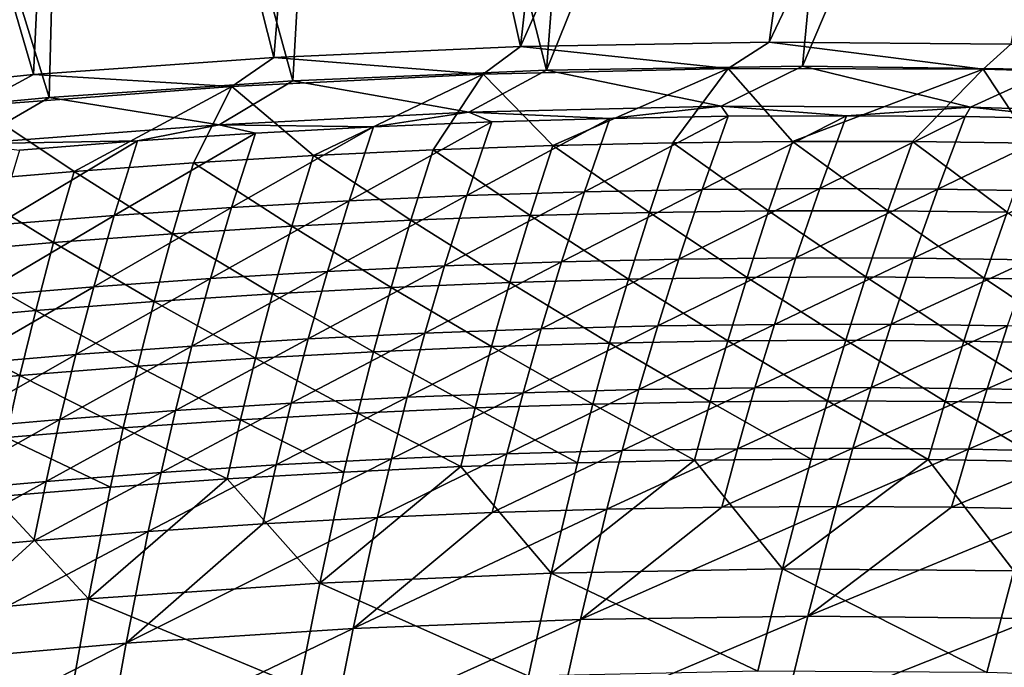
# Model space of a CAD drawing. Header units: metres. Extents: x 0 to 1400, y -1400 to 0.
# Tile 275 of 338: x 817 to 878, y -98 to -58. Entities that reach past the tile are written whole.
import ezdxf

# ---------------------------------------------------------------- set-up
doc = ezdxf.new("R2010")
doc.units = ezdxf.units.M

msp = doc.modelspace()

# ---------------------------------------------------------------- linework, layer by layer
at = {"layer": 'None'}
for points in [[(848.111877, -59.833305, -32.129898), (837.063599, -10.197457, -3), (853.758728, -9.628205, -3)], [(863.485291, -59.553833, -32.129848), (848.111877, -59.833305, -32.129898), (870.462891, -9.488538, -3)], [(870.462891, -9.488538, -3), (848.111877, -59.833305, -32.129898), (853.758728, -9.628205, -3)], [(887.164978, -9.787214, -3), (863.485291, -59.553833, -32.129848), (870.462891, -9.488538, -3)], [(832.859619, -60.512348, -32.129936), (820.388184, -11.187504, -3), (837.063599, -10.197457, -3)], [(848.111877, -59.833305, -32.129898), (832.859619, -60.512348, -32.129936), (837.063599, -10.197457, -3)], [(849.715576, -61.278172, -29.544744), (870.310974, -10.261849), (853.625793, -10.405228)], [(849.715576, -61.278172, -29.544744), (865.528625, -61.040352, -29.544689), (870.310974, -10.261849)], [(878.423096, -59.679661, -32.129784), (863.485291, -59.553833, -32.129848), (887.164978, -9.787214, -3)], [(865.528625, -61.040352, -29.544689), (886.99408, -10.556275), (870.310974, -10.261849)], [(836.949829, -10.977645), (849.715576, -61.278172, -29.544744), (853.625793, -10.405228)], [(865.528625, -61.040352, -29.544689), (881.024841, -61.235443, -29.544621), (886.99408, -10.556275)], [(818.018799, -61.549919, -32.129955), (803.74231, -12.58958, -3), (820.388184, -11.187504, -3)], [(832.859619, -60.512348, -32.129936), (818.018799, -61.549919, -32.129955), (820.388184, -11.187504, -3)], [(820.293579, -11.970314), (834.036438, -61.940639, -29.544783), (836.949829, -10.977645)], [(834.036438, -61.940639, -29.544783), (849.715576, -61.278172, -29.544744), (836.949829, -10.977645)], [(803.666931, -13.374467), (818.986511, -62.968304, -29.544802), (820.293579, -11.970314)], [(818.986511, -62.968304, -29.544802), (834.036438, -61.940639, -29.544783), (820.293579, -11.970314)], [(818.018799, -61.549919, -32.129955), (794.667603, -63.919247, -32.129948), (803.74231, -12.58958, -3)], [(801.968933, -64.583847, -29.544804), (818.986511, -62.968304, -29.544802), (803.666931, -13.374467)], [(848.111877, -59.833305, -32.129898), (863.485291, -59.553833, -32.129848), (860.949829, -61.178574, -32.843586)], [(863.485291, -59.553833, -32.129848), (876.702087, -61.215084, -32.843624), (860.949829, -61.178574, -32.843586)], [(863.485291, -59.553833, -32.129848), (878.423096, -59.679661, -32.129784), (876.702087, -61.215084, -32.843624)], [(832.859619, -60.512348, -32.129936), (848.111877, -59.833305, -32.129898), (845.813843, -61.538383, -32.843678)], [(848.111877, -59.833305, -32.129898), (860.949829, -61.178574, -32.843586), (845.813843, -61.538383, -32.843678)], [(878.423096, -59.679661, -32.129784), (891.886841, -61.655838, -32.843746), (876.702087, -61.215084, -32.843624)], [(818.018799, -61.549919, -32.129955), (832.859619, -60.512348, -32.129936), (830.264343, -62.30307, -32.843887)], [(832.859619, -60.512348, -32.129936), (845.813843, -61.538383, -32.843678), (830.264343, -62.30307, -32.843887)], [(834.036438, -61.940639, -29.544783), (844.92218, -63.885334, -30.962072), (849.715576, -61.278172, -29.544744)], [(844.92218, -63.885334, -30.962072), (860.506531, -63.518108, -30.96192), (849.715576, -61.278172, -29.544744)], [(845.813843, -61.538383, -32.843678), (860.949829, -61.178574, -32.843586), (850.117615, -65.944336, -60.666889)], [(849.715576, -61.278172, -29.544744), (860.506531, -63.518108, -30.96192), (865.528625, -61.040352, -29.544689)], [(860.949829, -61.178574, -32.843586), (857.523376, -65.770233, -60.665638), (850.117615, -65.944336, -60.666889)], [(857.523376, -65.770233, -60.665638), (860.949829, -61.178574, -32.843586), (864.929199, -65.68824, -60.664383)], [(860.506531, -63.518108, -30.96192), (875.922974, -63.575432, -30.961567), (865.528625, -61.040352, -29.544689)], [(860.949829, -61.178574, -32.843586), (876.702087, -61.215084, -32.843624), (864.929199, -65.68824, -60.664383)], [(864.929199, -65.68824, -60.664383), (876.702087, -61.215084, -32.843624), (872.33374, -65.699387, -60.663128)], [(865.528625, -61.040352, -29.544689), (875.922974, -63.575432, -30.961567), (881.024841, -61.235443, -29.544621)], [(876.702087, -61.215084, -32.843624), (879.735657, -65.804718, -60.661873), (872.33374, -65.699387, -60.663128)], [(875.922974, -63.575432, -30.961567), (891.324951, -64.059448, -30.960983), (881.024841, -61.235443, -29.544621)], [(876.702087, -61.215084, -32.843624), (891.886841, -61.655838, -32.843746), (879.735657, -65.804718, -60.661873)], [(794.667603, -63.919247, -32.129948), (818.018799, -61.549919, -32.129955), (814.438965, -63.485046, -32.844135)], [(818.018799, -61.549919, -32.129955), (830.264343, -62.30307, -32.843887), (814.438965, -63.485046, -32.844135)], [(818.986511, -62.968304, -29.544802), (829.483093, -64.662163, -30.962044), (834.036438, -61.940639, -29.544783)], [(829.483093, -64.662163, -30.962044), (844.92218, -63.885334, -30.962072), (834.036438, -61.940639, -29.544783)], [(830.264343, -62.30307, -32.843887), (845.813843, -61.538383, -32.843678), (835.311401, -66.564735, -60.669384)], [(835.311401, -66.564735, -60.669384), (845.813843, -61.538383, -32.843678), (842.713196, -66.209518, -60.66814)], [(845.813843, -61.538383, -32.843678), (850.117615, -65.944336, -60.666889), (842.713196, -66.209518, -60.66814)], [(814.438965, -63.485046, -32.844135), (830.264343, -62.30307, -32.843887), (820.520996, -67.541176, -60.671856)], [(830.264343, -62.30307, -32.843887), (827.913574, -67.008972, -60.670624), (820.520996, -67.541176, -60.671856)], [(827.913574, -67.008972, -60.670624), (830.264343, -62.30307, -32.843887), (835.311401, -66.564735, -60.669384)], [(801.968933, -64.583847, -29.544804), (814.050476, -65.841629, -30.961861), (818.986511, -62.968304, -29.544802)], [(814.050476, -65.841629, -30.961861), (829.483093, -64.662163, -30.962044), (818.986511, -62.968304, -29.544802)], [(820.520996, -67.541176, -60.671856), (813.13501, -68.160324, -60.67308), (814.438965, -63.485046, -32.844135)], [(844.92218, -63.885334, -30.962072), (829.483093, -64.662163, -30.962044), (839.028564, -64.785484, -32.348557)], [(844.92218, -63.885334, -30.962072), (839.028564, -64.785484, -32.348557), (846.333435, -64.480438, -32.348545)], [(860.506531, -63.518108, -30.96192), (844.92218, -63.885334, -30.962072), (853.64209, -64.264145, -32.348549)], [(853.64209, -64.264145, -32.348549), (844.92218, -63.885334, -30.962072), (846.333435, -64.480438, -32.348545)], [(860.953613, -64.137589, -32.348568), (860.506531, -63.518108, -30.96192), (853.64209, -64.264145, -32.348549)], [(875.922974, -63.575432, -30.961567), (860.506531, -63.518108, -30.96192), (868.266907, -64.101761, -32.348598)], [(860.506531, -63.518108, -30.96192), (860.953613, -64.137589, -32.348568), (868.266907, -64.101761, -32.348598)], [(875.922974, -63.575432, -30.961567), (868.266907, -64.101761, -32.348598), (875.581116, -64.157631, -32.348644)], [(882.895325, -64.306183, -32.348701), (875.922974, -63.575432, -30.961567), (875.581116, -64.157631, -32.348644)], [(891.324951, -64.059448, -30.960983), (875.922974, -63.575432, -30.961567), (882.895325, -64.306183, -32.348701)], [(846.333435, -64.480438, -32.348545), (839.028564, -64.785484, -32.348557), (837.523682, -69.361603, -60.194859)], [(837.523682, -69.361603, -60.194859), (844.792358, -69.037277, -60.193615), (846.333435, -64.480438, -32.348545)], [(853.64209, -64.264145, -32.348549), (844.792358, -69.037277, -60.193615), (852.065125, -68.801201, -60.192368)], [(844.792358, -69.037277, -60.193615), (853.64209, -64.264145, -32.348549), (846.333435, -64.480438, -32.348545)], [(860.953613, -64.137589, -32.348568), (852.065125, -68.801201, -60.192368), (859.341003, -68.654373, -60.191124)], [(860.953613, -64.137589, -32.348568), (853.64209, -64.264145, -32.348549), (852.065125, -68.801201, -60.192368)], [(868.266907, -64.101761, -32.348598), (859.341003, -68.654373, -60.191124), (866.61908, -68.597786, -60.18988)], [(868.266907, -64.101761, -32.348598), (860.953613, -64.137589, -32.348568), (859.341003, -68.654373, -60.191124)], [(875.581116, -64.157631, -32.348644), (868.266907, -64.101761, -32.348598), (866.61908, -68.597786, -60.18988)], [(875.581116, -64.157631, -32.348644), (866.61908, -68.597786, -60.18988), (873.898315, -68.632446, -60.188641)], [(882.895325, -64.306183, -32.348701), (875.581116, -64.157631, -32.348644), (873.898315, -68.632446, -60.188641)], [(882.895325, -64.306183, -32.348701), (873.898315, -68.632446, -60.188641), (881.177795, -68.759338, -60.187401)], [(829.483093, -64.662163, -30.962044), (814.050476, -65.841629, -30.961861), (824.433777, -65.657928, -32.348621)], [(831.728333, -65.178307, -32.348583), (829.483093, -64.662163, -30.962044), (824.433777, -65.657928, -32.348621)], [(829.483093, -64.662163, -30.962044), (831.728333, -65.178307, -32.348583), (839.028564, -64.785484, -32.348557)], [(839.028564, -64.785484, -32.348557), (830.26001, -69.773193, -60.196098), (837.523682, -69.361603, -60.194859)], [(839.028564, -64.785484, -32.348557), (831.728333, -65.178307, -32.348583), (830.26001, -69.773193, -60.196098)], [(824.433777, -65.657928, -32.348621), (814.050476, -65.841629, -30.961861), (817.145874, -66.223358, -32.348675)], [(824.433777, -65.657928, -32.348621), (815.751587, -70.854156, -60.198578), (823.002319, -70.271042, -60.197338)], [(824.433777, -65.657928, -32.348621), (817.145874, -66.223358, -32.348675), (815.751587, -70.854156, -60.198578)], [(831.728333, -65.178307, -32.348583), (823.002319, -70.271042, -60.197338), (830.26001, -69.773193, -60.196098)], [(831.728333, -65.178307, -32.348583), (824.433777, -65.657928, -32.348621), (823.002319, -70.271042, -60.197338)], [(857.523376, -65.770233, -60.665638), (864.929199, -65.68824, -60.664383), (863.445984, -69.985939, -88.525375)], [(863.445984, -69.985939, -88.525375), (864.929199, -65.68824, -60.664383), (870.814209, -69.978134, -88.522667)], [(870.814209, -69.978134, -88.522667), (864.929199, -65.68824, -60.664383), (872.33374, -65.699387, -60.663128)], [(872.33374, -65.699387, -60.663128), (878.180115, -70.064117, -88.519951), (870.814209, -69.978134, -88.522667)], [(879.735657, -65.804718, -60.661873), (878.180115, -70.064117, -88.519951), (872.33374, -65.699387, -60.663128)], [(835.311401, -66.564735, -60.669384), (842.713196, -66.209518, -60.66814), (841.340393, -70.561554, -88.533409)], [(842.713196, -66.209518, -60.66814), (848.707764, -70.278687, -88.530746), (841.340393, -70.561554, -88.533409)], [(842.713196, -66.209518, -60.66814), (850.117615, -65.944336, -60.666889), (848.707764, -70.278687, -88.530746)], [(850.117615, -65.944336, -60.666889), (856.076721, -70.086464, -88.528069), (848.707764, -70.278687, -88.530746)], [(850.117615, -65.944336, -60.666889), (857.523376, -65.770233, -60.665638), (856.076721, -70.086464, -88.528069)], [(857.523376, -65.770233, -60.665638), (863.445984, -69.985939, -88.525375), (856.076721, -70.086464, -88.528069)], [(827.913574, -67.008972, -60.670624), (835.311401, -66.564735, -60.669384), (833.976013, -70.934021, -88.536041)], [(835.311401, -66.564735, -60.669384), (841.340393, -70.561554, -88.533409), (833.976013, -70.934021, -88.536041)], [(820.520996, -67.541176, -60.671856), (827.913574, -67.008972, -60.670624), (826.615784, -71.395042, -88.538651)], [(827.913574, -67.008972, -60.670624), (833.976013, -70.934021, -88.536041), (826.615784, -71.395042, -88.538651)], [(819.261169, -71.943588, -88.541237), (813.13501, -68.160324, -60.67308), (820.520996, -67.541176, -60.671856)], [(826.615784, -71.395042, -88.538651), (819.261169, -71.943588, -88.541237), (820.520996, -67.541176, -60.671856)], [(813.13501, -68.160324, -60.67308), (819.261169, -71.943588, -88.541237), (811.913391, -72.578598, -88.543785)], [(859.341003, -68.654373, -60.191124), (850.653748, -73.132912, -88.074959), (857.893372, -72.968117, -88.072266)], [(859.341003, -68.654373, -60.191124), (852.065125, -68.801201, -60.192368), (850.653748, -73.132912, -88.074959)], [(866.61908, -68.597786, -60.18988), (859.341003, -68.654373, -60.191124), (857.893372, -72.968117, -88.072266)], [(866.61908, -68.597786, -60.18988), (857.893372, -72.968117, -88.072266), (865.135315, -72.893166, -88.06955)], [(873.898315, -68.632446, -60.188641), (866.61908, -68.597786, -60.18988), (865.135315, -72.893166, -88.06955)], [(873.898315, -68.632446, -60.188641), (865.135315, -72.893166, -88.06955), (872.378723, -72.909058, -88.066811)], [(881.177795, -68.759338, -60.187401), (873.898315, -68.632446, -60.188641), (872.378723, -72.909058, -88.066811)], [(837.523682, -69.361603, -60.194859), (830.26001, -69.773193, -60.196098), (828.959045, -74.156273, -88.082855)], [(828.959045, -74.156273, -88.082855), (836.185669, -73.727989, -88.080254), (837.523682, -69.361603, -60.194859)], [(844.792358, -69.037277, -60.193615), (836.185669, -73.727989, -88.080254), (843.417542, -73.386536, -88.077621)], [(836.185669, -73.727989, -88.080254), (844.792358, -69.037277, -60.193615), (837.523682, -69.361603, -60.194859)], [(852.065125, -68.801201, -60.192368), (843.417542, -73.386536, -88.077621), (850.653748, -73.132912, -88.074959)], [(852.065125, -68.801201, -60.192368), (844.792358, -69.037277, -60.193615), (843.417542, -73.386536, -88.077621)], [(881.177795, -68.759338, -60.187401), (872.378723, -72.909058, -88.066811), (879.622559, -73.016808, -88.064056)], [(830.26001, -69.773193, -60.196098), (821.738647, -74.670364, -88.085426), (828.959045, -74.156273, -88.082855)], [(830.26001, -69.773193, -60.196098), (823.002319, -70.271042, -60.197338), (821.738647, -74.670364, -88.085426)], [(823.002319, -70.271042, -60.197338), (814.525513, -75.269272, -88.087959), (821.738647, -74.670364, -88.085426)], [(823.002319, -70.271042, -60.197338), (815.751587, -70.854156, -60.198578), (814.525513, -75.269272, -88.087959)], [(833.976013, -70.934021, -88.536041), (841.340393, -70.561554, -88.533409), (840.118713, -74.716873, -116.424332)], [(841.340393, -70.561554, -88.533409), (847.448669, -74.418449, -116.420563), (840.118713, -74.716873, -116.424332)], [(841.340393, -70.561554, -88.533409), (848.707764, -70.278687, -88.530746), (847.448669, -74.418449, -116.420563)], [(848.707764, -70.278687, -88.530746), (854.780457, -74.210304, -116.416763), (847.448669, -74.418449, -116.420563)], [(848.707764, -70.278687, -88.530746), (856.076721, -70.086464, -88.528069), (854.780457, -74.210304, -116.416763)], [(856.076721, -70.086464, -88.528069), (862.112732, -74.093498, -116.412941), (854.780457, -74.210304, -116.416763)], [(856.076721, -70.086464, -88.528069), (863.445984, -69.985939, -88.525375), (862.112732, -74.093498, -116.412941)], [(863.445984, -69.985939, -88.525375), (869.444153, -74.069069, -116.409096), (862.112732, -74.093498, -116.412941)], [(869.444153, -74.069069, -116.409096), (863.445984, -69.985939, -88.525375), (870.814209, -69.978134, -88.522667)], [(870.814209, -69.978134, -88.522667), (876.773376, -74.138069, -116.405228), (869.444153, -74.069069, -116.409096)], [(878.180115, -70.064117, -88.519951), (876.773376, -74.138069, -116.405228), (870.814209, -69.978134, -88.522667)], [(878.180115, -70.064117, -88.519951), (884.099182, -74.301559, -116.40136), (876.773376, -74.138069, -116.405228)], [(826.615784, -71.395042, -88.538651), (833.976013, -70.934021, -88.536041), (832.791931, -75.104538, -116.428062)], [(833.976013, -70.934021, -88.536041), (840.118713, -74.716873, -116.424332), (832.791931, -75.104538, -116.428062)], [(825.469543, -75.580376, -116.431763), (819.261169, -71.943588, -88.541237), (826.615784, -71.395042, -88.538651)], [(832.791931, -75.104538, -116.428062), (825.469543, -75.580376, -116.431763), (826.615784, -71.395042, -88.538651)], [(811.913391, -72.578598, -88.543785), (819.261169, -71.943588, -88.541237), (818.153015, -76.143356, -116.43541)], [(819.261169, -71.943588, -88.541237), (825.469543, -75.580376, -116.431763), (818.153015, -76.143356, -116.43541)], [(811.913391, -72.578598, -88.543785), (818.153015, -76.143356, -116.43541), (810.843506, -76.792412, -116.439018)], [(857.893372, -72.968117, -88.072266), (850.653748, -73.132912, -88.074959), (849.393005, -77.269882, -115.982246)], [(857.893372, -72.968117, -88.072266), (849.393005, -77.269882, -115.982246), (856.595825, -77.089279, -115.978416)], [(865.135315, -72.893166, -88.06955), (856.595825, -77.089279, -115.978416), (863.80127, -76.998177, -115.974541)], [(865.135315, -72.893166, -88.06955), (857.893372, -72.968117, -88.072266), (856.595825, -77.089279, -115.978416)], [(872.378723, -72.909058, -88.066811), (865.135315, -72.893166, -88.06955), (863.80127, -76.998177, -115.974541)], [(871.00824, -76.997589, -115.970634), (872.378723, -72.909058, -88.066811), (863.80127, -76.998177, -115.974541)], [(872.378723, -72.909058, -88.066811), (871.00824, -76.997589, -115.970634), (879.622559, -73.016808, -88.064056)], [(843.417542, -73.386536, -88.077621), (834.99884, -77.895554, -115.989761), (842.193665, -77.538979, -115.986031)], [(843.417542, -73.386536, -88.077621), (836.185669, -73.727989, -88.080254), (834.99884, -77.895554, -115.989761)], [(850.653748, -73.132912, -88.074959), (842.193665, -77.538979, -115.986031), (849.393005, -77.269882, -115.982246)], [(850.653748, -73.132912, -88.074959), (843.417542, -73.386536, -88.077621), (842.193665, -77.538979, -115.986031)], [(879.622559, -73.016808, -88.064056), (871.00824, -76.997589, -115.970634), (878.21582, -77.088539, -115.96669)], [(828.959045, -74.156273, -88.082855), (821.738647, -74.670364, -88.085426), (820.626648, -78.867073, -115.99707)], [(820.626648, -78.867073, -115.99707), (827.809509, -78.338585, -115.993446), (828.959045, -74.156273, -88.082855)], [(836.185669, -73.727989, -88.080254), (827.809509, -78.338585, -115.993446), (834.99884, -77.895554, -115.989761)], [(827.809509, -78.338585, -115.993446), (836.185669, -73.727989, -88.080254), (828.959045, -74.156273, -88.082855)], [(847.448669, -74.418449, -116.420563), (854.780457, -74.210304, -116.416763), (853.619019, -78.153923, -144.327469)], [(854.780457, -74.210304, -116.416763), (860.914185, -78.02282, -144.322815), (853.619019, -78.153923, -144.327469)], [(854.780457, -74.210304, -116.416763), (862.112732, -74.093498, -116.412941), (860.914185, -78.02282, -144.322815)], [(862.112732, -74.093498, -116.412941), (868.208618, -77.983803, -144.31813), (860.914185, -78.02282, -144.322815)], [(862.112732, -74.093498, -116.412941), (869.444153, -74.069069, -116.409096), (868.208618, -77.983803, -144.31813)], [(869.444153, -74.069069, -116.409096), (875.500977, -78.037918, -144.313431), (868.208618, -77.983803, -144.31813)], [(876.773376, -74.138069, -116.405228), (875.500977, -78.037918, -144.313431), (869.444153, -74.069069, -116.409096)], [(876.773376, -74.138069, -116.405228), (882.790039, -78.186226, -144.308716), (875.500977, -78.037918, -144.313431)], [(884.099182, -74.301559, -116.40136), (882.790039, -78.186226, -144.308716), (876.773376, -74.138069, -116.405228)], [(821.738647, -74.670364, -88.085426), (813.451172, -79.479988, -116.000641), (820.626648, -78.867073, -115.99707)], [(821.738647, -74.670364, -88.085426), (814.525513, -75.269272, -88.087959), (813.451172, -79.479988, -116.000641)], [(832.791931, -75.104538, -116.428062), (840.118713, -74.716873, -116.424332), (839.032043, -78.688164, -144.3367)], [(840.118713, -74.716873, -116.424332), (846.324524, -78.376053, -144.332108), (839.032043, -78.688164, -144.3367)], [(840.118713, -74.716873, -116.424332), (847.448669, -74.418449, -116.420563), (846.324524, -78.376053, -144.332108)], [(847.448669, -74.418449, -116.420563), (853.619019, -78.153923, -144.327469), (846.324524, -78.376053, -144.332108)], [(831.742798, -79.089203, -144.341248), (825.469543, -75.580376, -116.431763), (832.791931, -75.104538, -116.428062)], [(839.032043, -78.688164, -144.3367), (831.742798, -79.089203, -144.341248), (832.791931, -75.104538, -116.428062)], [(818.153015, -76.143356, -116.43541), (825.469543, -75.580376, -116.431763), (824.45813, -79.57811, -144.345764)], [(825.469543, -75.580376, -116.431763), (831.742798, -79.089203, -144.341248), (824.45813, -79.57811, -144.345764)], [(810.843506, -76.792412, -116.439018), (818.153015, -76.143356, -116.43541), (817.179504, -80.153831, -144.35022)], [(818.153015, -76.143356, -116.43541), (824.45813, -79.57811, -144.345764), (817.179504, -80.153831, -144.35022)], [(810.843506, -76.792412, -116.439018), (817.179504, -80.153831, -144.35022), (809.908081, -80.815323, -144.354614)], [(849.393005, -77.269882, -115.982246), (842.193665, -77.538979, -115.986031), (841.104675, -81.507278, -143.914505)], [(849.393005, -77.269882, -115.982246), (841.104675, -81.507278, -143.914505), (848.267029, -81.224556, -143.909897)], [(856.595825, -77.089279, -115.978416), (848.267029, -81.224556, -143.909897), (855.432983, -81.030037, -143.905243)], [(856.595825, -77.089279, -115.978416), (849.393005, -77.269882, -115.982246), (848.267029, -81.224556, -143.909897)], [(863.80127, -76.998177, -115.974541), (856.595825, -77.089279, -115.978416), (855.432983, -81.030037, -143.905243)], [(862.601685, -80.924744, -143.900528), (863.80127, -76.998177, -115.974541), (855.432983, -81.030037, -143.905243)], [(871.00824, -76.997589, -115.970634), (862.601685, -80.924744, -143.900528), (869.772034, -80.909691, -143.895767)], [(862.601685, -80.924744, -143.900528), (871.00824, -76.997589, -115.970634), (863.80127, -76.998177, -115.974541)], [(878.21582, -77.088539, -115.96669), (871.00824, -76.997589, -115.970634), (869.772034, -80.909691, -143.895767)], [(869.772034, -80.909691, -143.895767), (876.942993, -80.985901, -143.890976), (878.21582, -77.088539, -115.96669)], [(876.942993, -80.985901, -143.890976), (885.422791, -77.272057, -115.962715), (878.21582, -77.088539, -115.96669)], [(884.113525, -81.154411, -143.886139), (885.422791, -77.272057, -115.962715), (876.942993, -80.985901, -143.890976)], [(842.193665, -77.538979, -115.986031), (833.94696, -81.87719, -143.919052), (841.104675, -81.507278, -143.914505)], [(842.193665, -77.538979, -115.986031), (834.99884, -77.895554, -115.989761), (833.94696, -81.87719, -143.919052)], [(827.809509, -78.338585, -115.993446), (819.649292, -82.874496, -143.927933), (826.7948, -82.333267, -143.923523)], [(819.649292, -82.874496, -143.927933), (827.809509, -78.338585, -115.993446), (820.626648, -78.867073, -115.99707)], [(834.99884, -77.895554, -115.989761), (826.7948, -82.333267, -143.923523), (833.94696, -81.87719, -143.919052)], [(834.99884, -77.895554, -115.989761), (827.809509, -78.338585, -115.993446), (826.7948, -82.333267, -143.923523)], [(839.032043, -78.688164, -144.3367), (846.324524, -78.376053, -144.332108), (845.319336, -82.164314, -172.263153)], [(846.324524, -78.376053, -144.332108), (852.576782, -81.929848, -172.257874), (845.319336, -82.164314, -172.263153)], [(846.324524, -78.376053, -144.332108), (853.619019, -78.153923, -144.327469), (852.576782, -81.929848, -172.257874)], [(853.619019, -78.153923, -144.327469), (859.834961, -81.786156, -172.252563), (852.576782, -81.929848, -172.257874)], [(853.619019, -78.153923, -144.327469), (860.914185, -78.02282, -144.322815), (859.834961, -81.786156, -172.252563)], [(860.914185, -78.02282, -144.322815), (867.092468, -81.734291, -172.247208), (859.834961, -81.786156, -172.252563)], [(860.914185, -78.02282, -144.322815), (868.208618, -77.983803, -144.31813), (867.092468, -81.734291, -172.247208)], [(868.208618, -77.983803, -144.31813), (874.348083, -81.775307, -172.241852), (867.092468, -81.734291, -172.247208)], [(875.500977, -78.037918, -144.313431), (874.348083, -81.775307, -172.241852), (868.208618, -77.983803, -144.31813)], [(875.500977, -78.037918, -144.313431), (881.600464, -81.910263, -172.236465), (874.348083, -81.775307, -172.241852)], [(882.790039, -78.186226, -144.308716), (881.600464, -81.910263, -172.236465), (875.500977, -78.037918, -144.313431)], [(820.626648, -78.867073, -115.99707), (813.451172, -79.479988, -116.000641), (812.511292, -83.499855, -143.932266)], [(812.511292, -83.499855, -143.932266), (819.649292, -82.874496, -143.927933), (820.626648, -78.867073, -115.99707)], [(824.45813, -79.57811, -144.345764), (831.742798, -79.089203, -144.341248), (830.812012, -82.901352, -172.27359)], [(831.742798, -79.089203, -144.341248), (838.063965, -82.488495, -172.268402), (830.812012, -82.901352, -172.27359)], [(838.063965, -82.488495, -172.268402), (831.742798, -79.089203, -144.341248), (839.032043, -78.688164, -144.3367)], [(845.319336, -82.164314, -172.263153), (838.063965, -82.488495, -172.268402), (839.032043, -78.688164, -144.3367)], [(817.179504, -80.153831, -144.35022), (824.45813, -79.57811, -144.345764), (823.564758, -83.401817, -172.278748)], [(824.45813, -79.57811, -144.345764), (830.812012, -82.901352, -172.27359), (823.564758, -83.401817, -172.278748)], [(809.908081, -80.815323, -144.354614), (817.179504, -80.153831, -144.35022), (816.323608, -83.988846, -172.283829)], [(817.179504, -80.153831, -144.35022), (823.564758, -83.401817, -172.278748), (816.323608, -83.988846, -172.283829)], [(862.601685, -80.924744, -143.900528), (854.389099, -84.803146, -171.851227), (861.521179, -84.685326, -171.84584)], [(854.389099, -84.803146, -171.851227), (862.601685, -80.924744, -143.900528), (855.432983, -81.030037, -143.905243)], [(869.772034, -80.909691, -143.895767), (862.601685, -80.924744, -143.900528), (861.521179, -84.685326, -171.84584)], [(861.521179, -84.685326, -171.84584), (868.654968, -84.657524, -171.840408), (869.772034, -80.909691, -143.895767)], [(868.654968, -84.657524, -171.840408), (876.942993, -80.985901, -143.890976), (869.772034, -80.909691, -143.895767)], [(841.104675, -81.507278, -143.914505), (833.94696, -81.87719, -143.919052), (833.013245, -85.686447, -171.866989)], [(841.104675, -81.507278, -143.914505), (833.013245, -85.686447, -171.866989), (840.134155, -85.304726, -171.861801)], [(848.267029, -81.224556, -143.909897), (840.134155, -85.304726, -171.861801), (847.259766, -85.009949, -171.856552)], [(848.267029, -81.224556, -143.909897), (841.104675, -81.507278, -143.914505), (840.134155, -85.304726, -171.861801)], [(855.432983, -81.030037, -143.905243), (848.267029, -81.224556, -143.909897), (847.259766, -85.009949, -171.856552)], [(847.259766, -85.009949, -171.856552), (854.389099, -84.803146, -171.851227), (855.432983, -81.030037, -143.905243)], [(875.789429, -84.720749, -171.83493), (876.942993, -80.985901, -143.890976), (868.654968, -84.657524, -171.840408)], [(884.113525, -81.154411, -143.886139), (876.942993, -80.985901, -143.890976), (875.789429, -84.720749, -171.83493)], [(882.923462, -84.876053, -171.829407), (884.113525, -81.154411, -143.886139), (875.789429, -84.720749, -171.83493)], [(833.94696, -81.87719, -143.919052), (825.89801, -86.154099, -171.872101), (833.013245, -85.686447, -171.866989)], [(833.94696, -81.87719, -143.919052), (826.7948, -82.333267, -143.923523), (825.89801, -86.154099, -171.872101)], [(845.319336, -82.164314, -172.263153), (852.576782, -81.929848, -172.257874), (851.637817, -85.550735, -200.205215)], [(852.576782, -81.929848, -172.257874), (858.859497, -85.395889, -200.199402), (851.637817, -85.550735, -200.205215)], [(859.834961, -81.786156, -172.252563), (858.859497, -85.395889, -200.199402), (852.576782, -81.929848, -172.257874)], [(866.080627, -85.332642, -200.193558), (858.859497, -85.395889, -200.199402), (859.834961, -81.786156, -172.252563)], [(867.092468, -81.734291, -172.247208), (866.080627, -85.332642, -200.193558), (859.834961, -81.786156, -172.252563)], [(867.092468, -81.734291, -172.247208), (873.299805, -85.362045, -200.187698), (866.080627, -85.332642, -200.193558)], [(874.348083, -81.775307, -172.241852), (873.299805, -85.362045, -200.187698), (867.092468, -81.734291, -172.247208)], [(874.348083, -81.775307, -172.241852), (880.515808, -85.485161, -200.181808), (873.299805, -85.362045, -200.187698)], [(881.600464, -81.910263, -172.236465), (880.515808, -85.485161, -200.181808), (874.348083, -81.775307, -172.241852)], [(826.7948, -82.333267, -143.923523), (818.789429, -86.70665, -171.877136), (825.89801, -86.154099, -171.872101)], [(826.7948, -82.333267, -143.923523), (819.649292, -82.874496, -143.927933), (818.789429, -86.70665, -171.877136)], [(830.812012, -82.901352, -172.27359), (838.063965, -82.488495, -172.268402), (837.198181, -86.131042, -200.216721)], [(838.063965, -82.488495, -172.268402), (844.416931, -85.796143, -200.210983), (837.198181, -86.131042, -200.216721)], [(844.416931, -85.796143, -200.210983), (838.063965, -82.488495, -172.268402), (845.319336, -82.164314, -172.263153)], [(851.637817, -85.550735, -200.205215), (844.416931, -85.796143, -200.210983), (845.319336, -82.164314, -172.263153)], [(819.649292, -82.874496, -143.927933), (811.688477, -87.343094, -171.88208), (818.789429, -86.70665, -171.877136)], [(811.688477, -87.343094, -171.88208), (819.649292, -82.874496, -143.927933), (812.511292, -83.499855, -143.932266)], [(823.564758, -83.401817, -172.278748), (830.812012, -82.901352, -172.27359), (829.982849, -86.554398, -200.222397)], [(830.812012, -82.901352, -172.27359), (837.198181, -86.131042, -200.216721), (829.982849, -86.554398, -200.222397)], [(816.323608, -83.988846, -172.283829), (823.564758, -83.401817, -172.278748), (822.772339, -87.065147, -200.228027)], [(823.564758, -83.401817, -172.278748), (829.982849, -86.554398, -200.222397), (822.772339, -87.065147, -200.228027)], [(822.772339, -87.065147, -200.228027), (815.568054, -87.662239, -200.233582), (816.323608, -83.988846, -172.283829)], [(847.259766, -85.009949, -171.856552), (840.134155, -85.304726, -171.861801), (839.265869, -88.944382, -199.824768)], [(839.265869, -88.944382, -199.824768), (846.355286, -88.638885, -199.819016), (847.259766, -85.009949, -171.856552)], [(854.389099, -84.803146, -171.851227), (846.355286, -88.638885, -199.819016), (853.448486, -88.421158, -199.813187)], [(846.355286, -88.638885, -199.819016), (854.389099, -84.803146, -171.851227), (847.259766, -85.009949, -171.856552)], [(861.521179, -84.685326, -171.84584), (854.389099, -84.803146, -171.851227), (853.448486, -88.421158, -199.813187)], [(853.448486, -88.421158, -199.813187), (860.544373, -88.292221, -199.807297), (861.521179, -84.685326, -171.84584)], [(860.544373, -88.292221, -199.807297), (868.654968, -84.657524, -171.840408), (861.521179, -84.685326, -171.84584)], [(867.642029, -88.253105, -199.801331), (868.654968, -84.657524, -171.840408), (860.544373, -88.292221, -199.807297)], [(867.642029, -88.253105, -199.801331), (875.789429, -84.720749, -171.83493), (868.654968, -84.657524, -171.840408)], [(874.740417, -88.304825, -199.795334), (875.789429, -84.720749, -171.83493), (867.642029, -88.253105, -199.801331)], [(875.789429, -84.720749, -171.83493), (874.740417, -88.304825, -199.795334), (882.923462, -84.876053, -171.829407)], [(874.740417, -88.304825, -199.795334), (881.838257, -88.448418, -199.789276), (882.923462, -84.876053, -171.829407)], [(833.013245, -85.686447, -171.866989), (825.89801, -86.154099, -171.872101), (825.102112, -89.814606, -199.836044)], [(833.013245, -85.686447, -171.866989), (825.102112, -89.814606, -199.836044), (832.181152, -89.336632, -199.830444)], [(840.134155, -85.304726, -171.861801), (832.181152, -89.336632, -199.830444), (839.265869, -88.944382, -199.824768)], [(840.134155, -85.304726, -171.861801), (833.013245, -85.686447, -171.866989), (832.181152, -89.336632, -199.830444)], [(850.00647, -92.378143, -256.139282), (844.416931, -85.796143, -200.210983), (851.637817, -85.550735, -200.205215)], [(864.308716, -92.121445, -256.126678), (850.00647, -92.378143, -256.139282), (858.859497, -85.395889, -200.199402)], [(858.859497, -85.395889, -200.199402), (850.00647, -92.378143, -256.139282), (851.637817, -85.550735, -200.205215)], [(866.080627, -85.332642, -200.193558), (864.308716, -92.121445, -256.126678), (858.859497, -85.395889, -200.199402)], [(873.299805, -85.362045, -200.187698), (864.308716, -92.121445, -256.126678), (866.080627, -85.332642, -200.193558)], [(873.299805, -85.362045, -200.187698), (878.603271, -92.233795, -256.114014), (864.308716, -92.121445, -256.126678)], [(880.515808, -85.485161, -200.181808), (878.603271, -92.233795, -256.114014), (873.299805, -85.362045, -200.187698)], [(825.89801, -86.154099, -171.872101), (818.029846, -90.377289, -199.841553), (825.102112, -89.814606, -199.836044)], [(825.89801, -86.154099, -171.872101), (818.789429, -86.70665, -171.877136), (818.029846, -90.377289, -199.841553)], [(829.982849, -86.554398, -200.222397), (837.198181, -86.131042, -200.216721), (835.707336, -92.995537, -256.151703)], [(837.198181, -86.131042, -200.216721), (844.416931, -85.796143, -200.210983), (835.707336, -92.995537, -256.151703)], [(844.416931, -85.796143, -200.210983), (850.00647, -92.378143, -256.139282), (835.707336, -92.995537, -256.151703)], [(818.789429, -86.70665, -171.877136), (810.965271, -91.023659, -199.84697), (818.029846, -90.377289, -199.841553)], [(818.789429, -86.70665, -171.877136), (811.688477, -87.343094, -171.88208), (810.965271, -91.023659, -199.84697)], [(829.982849, -86.554398, -200.222397), (821.422302, -93.965294, -256.16391), (822.772339, -87.065147, -200.228027)], [(821.422302, -93.965294, -256.16391), (829.982849, -86.554398, -200.222397), (835.707336, -92.995537, -256.151703)], [(821.422302, -93.965294, -256.16391), (815.568054, -87.662239, -200.233582), (822.772339, -87.065147, -200.228027)], [(815.568054, -87.662239, -200.233582), (821.422302, -93.965294, -256.16391), (807.162109, -95.279083, -256.175842)], [(853.448486, -88.421158, -199.813187), (846.355286, -88.638885, -199.819016), (837.770447, -95.802605, -255.783234)], [(837.770447, -95.802605, -255.783234), (851.814026, -95.242218, -255.770767), (853.448486, -88.421158, -199.813187)], [(846.355286, -88.638885, -199.819016), (839.265869, -88.944382, -199.824768), (837.770447, -95.802605, -255.783234)], [(860.544373, -88.292221, -199.807297), (851.814026, -95.242218, -255.770767), (867.642029, -88.253105, -199.801331)], [(851.814026, -95.242218, -255.770767), (865.868225, -95.035706, -255.758041), (867.642029, -88.253105, -199.801331)], [(851.814026, -95.242218, -255.770767), (860.544373, -88.292221, -199.807297), (853.448486, -88.421158, -199.813187)], [(865.868225, -95.035706, -255.758041), (874.740417, -88.304825, -199.795334), (867.642029, -88.253105, -199.801331)], [(881.838257, -88.448418, -199.789276), (874.740417, -88.304825, -199.795334), (865.868225, -95.035706, -255.758041)], [(879.924683, -95.191238, -255.745102), (881.838257, -88.448418, -199.789276), (865.868225, -95.035706, -255.758041)], [(839.265869, -88.944382, -199.824768), (832.181152, -89.336632, -199.830444), (823.745605, -96.708725, -255.795364)], [(837.770447, -95.802605, -255.783234), (839.265869, -88.944382, -199.824768), (823.745605, -96.708725, -255.795364)], [(832.181152, -89.336632, -199.830444), (825.102112, -89.814606, -199.836044), (823.745605, -96.708725, -255.795364)], [(825.102112, -89.814606, -199.836044), (818.029846, -90.377289, -199.841553), (809.747559, -97.9524, -255.807129)], [(823.745605, -96.708725, -255.795364), (825.102112, -89.814606, -199.836044), (809.747559, -97.9524, -255.807129)], [(818.029846, -90.377289, -199.841553), (810.965271, -91.023659, -199.84697), (809.747559, -97.9524, -255.807129)], [(835.707336, -92.995537, -256.151703), (850.00647, -92.378143, -256.139282), (848.597961, -98.737732, -312.105896)], [(850.00647, -92.378143, -256.139282), (862.771057, -98.447441, -312.093872), (848.597961, -98.737732, -312.105896)], [(850.00647, -92.378143, -256.139282), (864.308716, -92.121445, -256.126678), (862.771057, -98.447441, -312.093872)], [(864.308716, -92.121445, -256.126678), (876.936035, -98.524704, -312.081757), (862.771057, -98.447441, -312.093872)], [(864.308716, -92.121445, -256.126678), (878.603271, -92.233795, -256.114014), (876.936035, -98.524704, -312.081757)], [(878.603271, -92.233795, -256.114014), (891.082031, -98.97776, -312.069611), (876.936035, -98.524704, -312.081757)], [(834.427734, -99.387321, -312.117767), (821.422302, -93.965294, -256.16391), (835.707336, -92.995537, -256.151703)], [(834.427734, -99.387321, -312.117767), (835.707336, -92.995537, -256.151703), (848.597961, -98.737732, -312.105896)], [(807.162109, -95.279083, -256.175842), (821.422302, -93.965294, -256.16391), (820.271362, -100.387978, -312.129456)], [(821.422302, -93.965294, -256.16391), (834.427734, -99.387321, -312.117767), (820.271362, -100.387978, -312.129456)], [(820.271362, -100.387978, -312.129456), (806.139832, -101.731453, -312.1409), (807.162109, -95.279083, -256.175842)], [(837.770447, -95.802605, -255.783234), (836.487122, -102.188072, -311.76825), (851.814026, -95.242218, -255.770767)], [(836.487122, -102.188072, -311.76825), (850.403198, -101.595322, -311.756378), (851.814026, -95.242218, -255.770767)], [(851.814026, -95.242218, -255.770767), (850.403198, -101.595322, -311.756378), (865.868225, -95.035706, -255.758041)], [(850.403198, -101.595322, -311.756378), (864.329285, -101.355278, -311.744293), (865.868225, -95.035706, -255.758041)], [(865.868225, -95.035706, -255.758041), (864.329285, -101.355278, -311.744293), (879.924683, -95.191238, -255.745102)], [(864.329285, -101.355278, -311.744293), (878.256775, -101.476044, -311.731995), (879.924683, -95.191238, -255.745102)], [(823.745605, -96.708725, -255.795364), (822.589233, -103.125397, -311.779846), (837.770447, -95.802605, -255.783234)], [(822.589233, -103.125397, -311.779846), (836.487122, -102.188072, -311.76825), (837.770447, -95.802605, -255.783234)], [(809.747559, -97.9524, -255.807129), (808.717896, -104.399185, -311.791107), (823.745605, -96.708725, -255.795364)], [(808.717896, -104.399185, -311.791107), (822.589233, -103.125397, -311.779846), (823.745605, -96.708725, -255.795364)]]:
    msp.add_3dface(points, dxfattribs=at)

doc.saveas('drawing.dxf')
